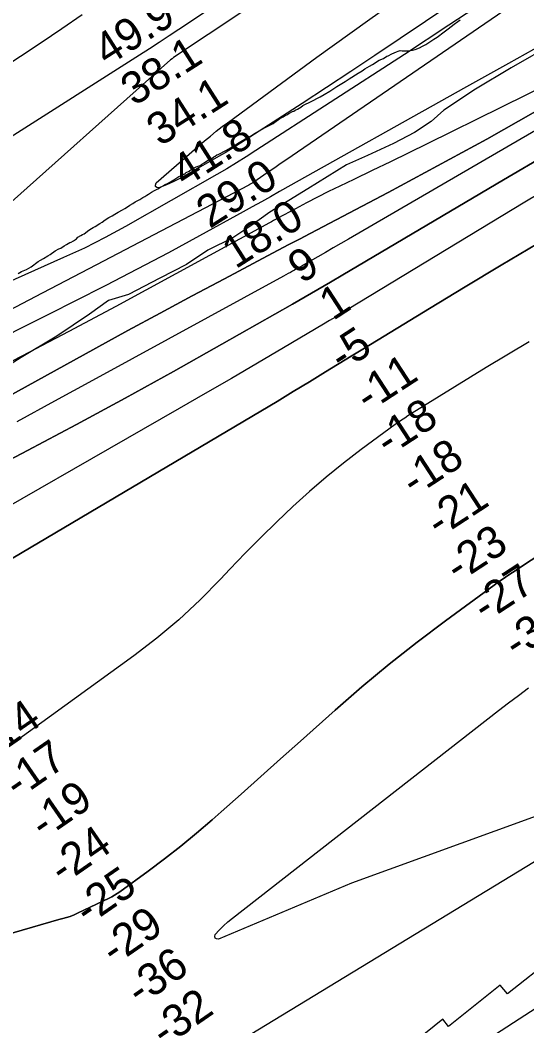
# Model space of a CAD drawing. Extents: x 3177385 to 3215275, y 903885 to 929304.
# Drawn here: x 3201001 to 3202058, y 915578 to 917674 of the extents above; entities that cross this region are included whole.
import ezdxf

# ---------------------------------------------------------------- set-up
doc = ezdxf.new("R2010")
doc.units = 0
for name, color, linetype in [('V-RIVR-EDGE', 7, 'Continuous'), ('V-RIVR-RANG', 7, 'Continuous'), ('V-RRAP-RVMT', 7, 'Continuous'), ('V-RRAP-RVMT-IDEN', 7, 'Continuous'), ('V-SITE-VEGE', 7, 'Continuous'), ('V-TOPO-DPTH', 7, 'Continuous'), ('V-TOPO-MAJR', 7, 'Continuous'), ('V-TOPO-MINR', 7, 'Continuous'), ('V-TOPO-WATR', 7, 'Continuous')]:
    doc.layers.add(name, color=color, linetype=linetype)

msp = doc.modelspace()

# ---------------------------------------------------------------- linework, layer by layer
at = {"layer": 'V-RIVR-EDGE'}
msp.add_lwpolyline([(3202115, 917626), (3202025.7, 917574.5), (3201951.2, 917530.4), (3201885.1, 917486.2), (3201858.7, 917463.1), (3201823.5, 917440.1), (3201780.1, 917416.7), (3201726, 917392.3), (3201681.6, 917372.6), (3201601.1, 917322.5), (3201522, 917273.7), (3201482.2, 917245.2), (3201444.7, 917220.3), (3201392.5, 917195), (3201348, 917164.7), (3201292.6, 917136.2), (3201226.9, 917102.1), (3201185.3, 917089.8), (3201146, 917061.2), (3201077.5, 917015.2), (3201003.5, 916971.1), (3200935.9, 916928.7)], dxfattribs=at)
at = {"layer": 'V-RRAP-RVMT'}
msp.add_lwpolyline([(3202113.4, 915720.1), (3202018, 915645.1), (3202002.8, 915662.8), (3201894.7, 915577.2), (3201883.1, 915592.4), (3201774.3, 915504.9)], dxfattribs=at)
at = {"layer": 'V-SITE-VEGE'}
for points in [[(3201661.7, 917535.7), (3201672.1, 917542.1), (3201678.9, 917546.1), (3201687.7, 917552), (3201693.3, 917555.6), (3201700.9, 917560.4), (3201706, 917563.6), (3201714.8, 917568.4), (3201720.4, 917572.4), (3201730, 917578), (3201736, 917582), (3201750.4, 917590.4), (3201758.8, 917594.4), (3201766.4, 917598.8), (3201768.8, 917600), (3201776.4, 917603.6), (3201786, 917608.4), (3201789.6, 917609.6), (3201793.9, 917610.8), (3201798.3, 917610.4), (3201801.5, 917610), (3201811.1, 917610), (3201819.9, 917611.6), (3201825.1, 917612.8), (3201834.3, 917616.4), (3201840.7, 917620), (3201847.5, 917623.2), (3201864.3, 917634.8), (3201871.1, 917638.7), (3201885.4, 917649.9), (3201893.8, 917655.9), (3201906.6, 917665.9), (3201914.2, 917671.5), (3201919.4, 917674.7)], [(3201003.7, 917150.2), (3201014.5, 917154.7), (3201019.3, 917157.2), (3201023.8, 917160.1), (3201038.7, 917170.9), (3201043.8, 917174.1), (3201049.8, 917177.3), (3201059, 917182.7), (3201063.5, 917185.5), (3201074, 917193.2), (3201081.9, 917197.6), (3201085.7, 917199.2), (3201092.7, 917203.7), (3201097.5, 917206.2), (3201105.1, 917210.7), (3201107.4, 917211.6), (3201112.1, 917214.1), (3201118.5, 917218.6), (3201121.7, 917221.8), (3201127.7, 917225.3), (3201131.5, 917227.2), (3201134.7, 917229.1), (3201144.5, 917236.1), (3201150.3, 917239.9), (3201153.8, 917241.8), (3201157.3, 917244), (3201167.7, 917250.1), (3201172.2, 917252.9), (3201178.2, 917257.7), (3201185.9, 917262.8), (3201193.2, 917266.3), (3201198.9, 917269.5), (3201205.9, 917273.9), (3201214.5, 917278.7), (3201219.6, 917281.9), (3201227.2, 917286.3), (3201229.7, 917288.2), (3201236.4, 917292), (3201241.2, 917295.2), (3201251, 917300.6), (3201257.1, 917304.4), (3201261.2, 917306.7), (3201265.3, 917309.5), (3201268.8, 917311.4), (3201275.5, 917315.9), (3201281.2, 917319.1), (3201288.5, 917322.6), (3201291.7, 917324.5), (3201299.7, 917328.6), (3201302.5, 917330.8), (3201309.8, 917334.6), (3201321.9, 917341.6), (3201332.1, 917348), (3201335.6, 917349.3), (3201344.8, 917354), (3201347.7, 917356.3), (3201353.4, 917359.4), (3201358.8, 917363.6), (3201368.6, 917368.7), (3201376.6, 917371.5), (3201380.1, 917374.1), (3201384.9, 917376.6), (3201391.8, 917381.7), (3201395, 917383), (3201400.7, 917386.1), (3201405.2, 917389), (3201407.7, 917390.9), (3201411.6, 917393.1), (3201414.4, 917394.4), (3201431.6, 917403), (3201443.3, 917410), (3201446.5, 917411.3), (3201454.5, 917416.7), (3201465, 917423), (3201468.1, 917424.6), (3201470.7, 917426.5), (3201475.1, 917429.4), (3201482.8, 917433.2), (3201489.8, 917437.6), (3201512, 917450.7), (3201523.1, 917455.8), (3201529.2, 917458.9), (3201532.7, 917461.8), (3201543.2, 917468.8), (3201549.8, 917472.9), (3201554.3, 917475.2), (3201557.5, 917477.1), (3201561.9, 917479.3), (3201569.5, 917483.4), (3201572.4, 917484.7), (3201574.9, 917486.6), (3201579.7, 917488.5), (3201583.2, 917490.4), (3201586.7, 917492.6), (3201590.8, 917496.1), (3201593.4, 917497.7), (3201606.6, 917504.1), (3201627.3, 917514.5), (3201635.3, 917519.3), (3201647.3, 917526.1), (3201661.7, 917535.7)], [(3200996.7, 917145.8), (3201003.7, 917150.2)]]:
    msp.add_lwpolyline(points, dxfattribs=at)
at = {"layer": 'V-TOPO-DPTH'}
for points in [[(3202106.9, 917632.7), (3202019.6, 917583.9), (3201932.4, 917535), (3201542.5, 917316.8), (3201523.5, 917306.2), (3201504.5, 917295.6), (3201485.5, 917285.1), (3201466.4, 917274.6), (3201375.2, 917224.6), (3201310.3, 917189.4), (3201245.2, 917154.8), (3201179.7, 917120.9), (3201113.9, 917087.6), (3201064.2, 917062.8), (3201013.1, 917037.2), (3200962.1, 917011.5)], [(3202076.2, 917483.6), (3201974.4, 917426.2), (3201871.8, 917370.2), (3201768.8, 917315.1), (3201606.5, 917229.8), (3201584.2, 917218), (3201561.9, 917206.3), (3201539.6, 917194.5), (3201517.3, 917182.7), (3201427.3, 917135.1), (3201360.1, 917099.4), (3201293, 917063.4), (3201226.1, 917027.1), (3201159.3, 916990.6), (3200822.9, 916805.5)], [(3200822.9, 916805.5), (3201159.3, 916990.6), (3201226.1, 917027.1), (3201293, 917063.4), (3201360.1, 917099.4), (3201427.3, 917135.1), (3201517.3, 917182.7), (3201539.6, 917194.5), (3201561.9, 917206.3), (3201584.2, 917218), (3201606.5, 917229.8), (3201768.8, 917315.1), (3201871.8, 917370.2), (3201974.4, 917426.2), (3202076.2, 917483.6)], [(3202102.1, 917395.8), (3202009.4, 917341.3), (3201674.6, 917143.6), (3201648.3, 917128.1), (3201621.9, 917112.7), (3201595.5, 917097.5), (3201569, 917082.3), (3201421.6, 916998.5), (3201321.1, 916942), (3201220.2, 916886.1), (3201118.7, 916831.4), (3201016.8, 916777.3), (3200730.7, 916627.2)], [(3200730.7, 916627.2), (3201016.8, 916777.3), (3201118.7, 916831.4), (3201220.2, 916886.1), (3201321.1, 916942), (3201421.6, 916998.5), (3201569, 917082.3), (3201595.5, 917097.5), (3201621.9, 917112.7), (3201648.3, 917128.1), (3201674.6, 917143.6), (3202009.4, 917341.3), (3202102.1, 917395.8)], [(3200895.2, 916499.8), (3201503, 916859.5), (3201537, 916879.7), (3201570.9, 916900), (3201604.7, 916920.4), (3201638.4, 916940.9), (3201692, 916973.5), (3201698.9, 916977.7), (3201705.9, 916981.9), (3201712.8, 916986.2), (3201719.7, 916990.4), (3201855.1, 917072.9), (3201929.8, 917118.2), (3202004.6, 917163.3), (3202079.7, 917208.1)], [(3200895.2, 916499.8), (3201503, 916859.5), (3201537, 916879.7), (3201570.9, 916900), (3201604.7, 916920.4), (3201638.4, 916940.9), (3201692, 916973.5), (3201698.9, 916977.7), (3201705.9, 916981.9), (3201712.8, 916986.2), (3201719.7, 916990.4), (3201855.1, 917072.9), (3201929.8, 917118.2), (3202004.6, 917163.3), (3202079.7, 917208.1)], [(3202062.8, 917003.8), (3201973.6, 916950.2), (3201810.1, 916849.2), (3201803.4, 916844.9), (3201796.6, 916840.5), (3201790, 916835.9), (3201783.5, 916831.2), (3201712.8, 916779.1), (3201676, 916751), (3201639.8, 916722), (3201604.7, 916691.8), (3201570.2, 916660.7), (3201536.6, 916628.7), (3201503.4, 916596.2), (3201470.9, 916563.1), (3201438.8, 916529.6), (3201419.3, 916508.8), (3201376.7, 916465.8), (3201332.5, 916424.6), (3201286.1, 916385.9), (3201238.1, 916349), (3201018.9, 916190), (3201006, 916180.9), (3200992.9, 916172.2)], [(3202062.8, 917003.8), (3201973.6, 916950.2), (3201810.1, 916849.2), (3201803.4, 916844.9), (3201796.6, 916840.5), (3201790, 916835.9), (3201783.5, 916831.2), (3201712.8, 916779.1), (3201676, 916751), (3201639.8, 916722), (3201604.7, 916691.8), (3201570.2, 916660.7), (3201536.6, 916628.7), (3201503.4, 916596.2), (3201470.9, 916563.1), (3201438.8, 916529.6), (3201419.3, 916508.8), (3201376.7, 916465.8), (3201332.5, 916424.6), (3201286.1, 916385.9), (3201238.1, 916349), (3201018.9, 916190), (3201006, 916180.9), (3200992.9, 916172.2)], [(3200319.1, 915578.5), (3201081.8, 915799.7), (3201089.9, 915801.6), (3201097.9, 915803.8), (3201105.8, 915806.4), (3201113.5, 915809.5), (3201121.1, 915812.9), (3201186.9, 915844.4), (3201192.6, 915847.4), (3201198.2, 915850.5), (3201203.6, 915853.9), (3201208.8, 915857.5), (3201268, 915900.4), (3201302.4, 915926.2), (3201336.2, 915952.5), (3201369.3, 915979.8), (3201401.9, 916007.8), (3201420.4, 916024.2), (3201461.9, 916060.9), (3201503.2, 916097.6), (3201544.6, 916134.4), (3201585.9, 916171.2), (3201658.1, 916235.8), (3201714.2, 916284.4), (3201771.1, 916332), (3201829.5, 916377.8), (3201888.7, 916422.5), (3201989.8, 916496.5), (3201999.2, 916503.3), (3202008.7, 916510), (3202018.4, 916516.6), (3202028.1, 916523.1), (3202726.8, 916984.3)], [(3202726.8, 916984.3), (3202028.1, 916523.1), (3202018.4, 916516.6), (3202008.7, 916510), (3201999.2, 916503.3), (3201989.8, 916496.5), (3201888.7, 916422.5), (3201829.5, 916377.8), (3201771.1, 916332), (3201714.2, 916284.4), (3201658.1, 916235.8), (3201585.9, 916171.2), (3201544.6, 916134.4), (3201503.2, 916097.6), (3201461.9, 916060.9), (3201420.4, 916024.2), (3201401.9, 916007.8), (3201369.3, 915979.8), (3201336.2, 915952.5), (3201302.4, 915926.2), (3201268, 915900.4), (3201208.8, 915857.5), (3201203.6, 915853.9), (3201198.2, 915850.5), (3201192.6, 915847.4), (3201186.9, 915844.4), (3201121.1, 915812.9), (3201113.5, 915809.5), (3201105.8, 915806.4), (3201097.9, 915803.8), (3201089.9, 915801.6), (3201081.8, 915799.7), (3200319.1, 915578.5)]]:
    msp.add_lwpolyline(points, dxfattribs=at)
at = {"layer": 'V-TOPO-MAJR'}
for points in [[(3202188.9, 918172), (3201321.4, 917596), (3201318, 917593.7), (3201314.7, 917591.5), (3200943.5, 917260.8)], [(3201321.9, 917338.1), (3201306.4, 917331.2), (3201290.8, 917324.8), (3201286.3, 917325.5), (3201283.5, 917327.3), (3201283.3, 917330.5), (3201284.7, 917334.8), (3201386, 917422.3), (3201398.1, 917432.5), (3201410.4, 917442.5), (3201422.9, 917452.2), (3201435.5, 917461.7), (3201620.1, 917596.6), (3201725.5, 917672.9), (3201831.4, 917748.6), (3201938, 917823.3), (3202045.1, 917897.3), (3202245.9, 918034.9)], [(3202318.3, 917988.2), (3201741.3, 917600.7), (3201690.9, 917567), (3201640.2, 917533.6), (3201589.4, 917500.4), (3201538.5, 917467.5), (3201450.8, 917411.2), (3201443.6, 917406.6), (3201436.2, 917402.1), (3201428.8, 917397.7), (3201421.4, 917393.3), (3201351.9, 917353.7), (3201337, 917345.6), (3201321.9, 917338.1)], [(3202369.2, 916120.9), (3201692.5, 915875.6), (3201414.8, 915759), (3201410.6, 915759.5), (3201407.8, 915761), (3201407.2, 915764.1), (3201408.1, 915768.3), (3201416.6, 915777.6), (3201425.4, 915786.5), (3201434.7, 915794.8), (3201444.4, 915802.9), (3201998.9, 916235.1), (3202019.6, 916251.1), (3202040.5, 916266.9), (3202061.5, 916282.5)], [(3201417.2, 915521.1), (3202122, 915950.2)], [(3202379.5, 915810.2), (3201775.6, 915420.1)]]:
    msp.add_lwpolyline(points, dxfattribs=at)
at = {"layer": 'V-TOPO-MINR'}
for points in [[(3202273.1, 917874), (3201555.1, 917382.3), (3201543.6, 917374.4), (3201532.2, 917366.6), (3201520.7, 917358.7), (3201509.2, 917350.8), (3201488.8, 917336.7), (3201486.3, 917335.1), (3201483.8, 917333.5), (3201481.3, 917332), (3201480.1, 917331.3), (3201478.1, 917330.3), (3201477.1, 917329.8), (3201476.5, 917329.5), (3201144.4, 917155.6), (3201046.9, 917104.8), (3200949.4, 917054.2)], [(3201523.5, 917782.6), (3201332.5, 917654.8), (3201312, 917641.2), (3201291.4, 917627.7), (3201270.8, 917614.3), (3201250.1, 917601), (3200980.1, 917429.2)], [(3201988, 917725), (3201895.5, 917663.6), (3201802.6, 917602.7), (3201492.9, 917402.1), (3201472.8, 917389.3), (3201452.5, 917376.8), (3201432, 917364.5), (3201411.4, 917352.5), (3201220.9, 917243.9), (3201178.4, 917220.9), (3201135.4, 917199.2), (3201091.4, 917179.4), (3200559.2, 916941.5)], [(3198680.1, 916423.5), (3199341, 916632.8), (3199362.4, 916642.6), (3199383.8, 916652.5), (3199404.9, 916662.8), (3199426, 916673.3), (3199596.5, 916759.8), (3199702.4, 916814.4), (3199807.8, 916870.1), (3199912.3, 916927.2), (3200016.4, 916985.2), (3200317.9, 917156.3), (3200335.2, 917166.3), (3200352.3, 917176.6), (3200369.3, 917187.1), (3200386.1, 917197.8), (3200958.3, 917570.4), (3201001.6, 917598.9), (3201044.9, 917627.6), (3201087.9, 917656.7), (3201130.7, 917686)], [(3202471.4, 917673.5), (3201686, 917218), (3201670, 917208.7), (3201654, 917199.4), (3201638, 917190.2), (3201622, 917181), (3201591.4, 917163.3), (3201590.7, 917162.9), (3201588.5, 917161.7), (3201584.5, 917159.4), (3201581.8, 917157.8), (3201579.1, 917156.3), (3201576.3, 917154.8), (3201573.6, 917153.3), (3201569.6, 917151.1), (3201564.8, 917148.5), (3201560.1, 917146), (3201555.3, 917143.4), (3201550.6, 917140.8), (3201151.8, 916923.2), (3201073, 916880.2), (3200994.2, 916837)], [(3202106.9, 917632.7), (3202019.6, 917583.9), (3201932.4, 917535), (3201542.5, 917316.8), (3201523.5, 917306.2), (3201504.5, 917295.6), (3201485.5, 917285.1), (3201466.4, 917274.6), (3201375.2, 917224.6), (3201310.3, 917189.4), (3201245.2, 917154.8), (3201179.7, 917120.9), (3201113.9, 917087.6), (3201064.2, 917062.8), (3201013.1, 917037.2), (3200962.1, 917011.5)], [(3202160.3, 917569.2), (3201849.9, 917416.2), (3201811.9, 917397.5), (3201773.9, 917379), (3201735.7, 917360.6), (3201697.5, 917342.3), (3201667.9, 917328.2), (3201644.6, 917316.9), (3201621.4, 917305.3), (3201598.3, 917293.3), (3201575.4, 917281.1), (3201538.4, 917261.1), (3201534.1, 917258.7), (3201529.7, 917256.4), (3201525.4, 917254), (3201521, 917251.6), (3201200.8, 917077.3), (3201103, 917025), (3201004.8, 916973.5), (3200906, 916923.3)], [(3202102.1, 917395.8), (3202009.4, 917341.3), (3201674.6, 917143.6), (3201648.3, 917128.1), (3201621.9, 917112.7), (3201595.5, 917097.5), (3201569, 917082.3), (3201421.6, 916998.5), (3201321.1, 916942), (3201220.2, 916886.1), (3201118.7, 916831.4), (3201016.8, 916777.3), (3200730.7, 916627.2)], [(3202144.8, 917349.1), (3202054.3, 917294.6), (3201683.5, 917070.3), (3201671.1, 917062.9), (3201658.7, 917055.4), (3201646.3, 917048), (3201633.8, 917040.6), (3201550.4, 916991.2), (3201496.2, 916959.2), (3201441.8, 916927.4), (3201387.3, 916895.9), (3201332.8, 916864.5), (3200821, 916571.4)], [(3202079.7, 917208.1), (3202004.6, 917163.3), (3201929.8, 917118.2), (3201855.1, 917072.9), (3201719.7, 916990.4), (3201712.8, 916986.2), (3201705.9, 916981.9), (3201698.9, 916977.7), (3201692, 916973.5), (3201638.4, 916940.9), (3201604.7, 916920.4), (3201570.9, 916900), (3201537, 916879.7), (3201503, 916859.5), (3200895.2, 916499.8)], [(3202062.8, 917003.8), (3201973.6, 916950.2), (3201810.1, 916849.2), (3201803.4, 916844.9), (3201796.6, 916840.5), (3201790, 916835.9), (3201783.5, 916831.2), (3201712.8, 916779.1), (3201676, 916751), (3201639.8, 916722), (3201604.7, 916691.8), (3201570.2, 916660.7), (3201536.6, 916628.7), (3201503.4, 916596.2), (3201470.9, 916563.1), (3201438.8, 916529.6), (3201419.3, 916508.8), (3201376.7, 916465.8), (3201332.5, 916424.6), (3201286.1, 916385.9), (3201238.1, 916349), (3201018.9, 916190), (3201006, 916180.9), (3200992.9, 916172.2)], [(3202726.8, 916984.3), (3202028.1, 916523.1), (3202018.4, 916516.6), (3202008.7, 916510), (3201999.2, 916503.3), (3201989.8, 916496.5), (3201888.7, 916422.5), (3201829.5, 916377.8), (3201771.1, 916332), (3201714.2, 916284.4), (3201658.1, 916235.8), (3201585.9, 916171.2), (3201544.6, 916134.4), (3201503.2, 916097.6), (3201461.9, 916060.9), (3201420.4, 916024.2), (3201401.9, 916007.8), (3201369.3, 915979.8), (3201336.2, 915952.5), (3201302.4, 915926.2), (3201268, 915900.4), (3201208.8, 915857.5), (3201203.6, 915853.9), (3201198.2, 915850.5), (3201192.6, 915847.4), (3201186.9, 915844.4), (3201121.1, 915812.9), (3201113.5, 915809.5), (3201105.8, 915806.4), (3201097.9, 915803.8), (3201089.9, 915801.6), (3201081.8, 915799.7), (3200319.1, 915578.5)]]:
    msp.add_lwpolyline(points, dxfattribs=at)
at = {"layer": 'V-TOPO-WATR'}
msp.add_lwpolyline([(3202076.2, 917483.6), (3201974.4, 917426.2), (3201871.8, 917370.2), (3201768.8, 917315.1), (3201606.5, 917229.8), (3201584.2, 917218), (3201561.9, 917206.3), (3201539.6, 917194.5), (3201517.3, 917182.7), (3201427.3, 917135.1), (3201360.1, 917099.4), (3201293, 917063.4), (3201226.1, 917027.1), (3201159.3, 916990.6), (3200822.9, 916805.5)], dxfattribs=at)

# ---------------------------------------------------------------- texts
at = {"layer": 'V-RIVR-RANG'}
for s, rotation, p in [('49.9', 32.5483, (3201182.8, 917576.6)), ('38.1', 32.5483, (3201239, 917493.8)), ('34.1', 32.5483, (3201293, 917409.7)), ('41.8', 32.5483, (3201345, 917324.3)), ('29.0', 32.5483, (3201396.6, 917238.5)), ('18.0', 32.5483, (3201450.6, 917154.4)), ('9', 33.0714, (3201588.4, 917123.4)), ('1', 33.0714, (3201653.9, 917046.8)), ('-5', 33.0714, (3201672.7, 916939.7)), ('-11', 33.0714, (3201727, 916855.7)), ('-18', 33.0714, (3201768.8, 916763.6)), ('-18', 33.0714, (3201822.8, 916679.5)), ('-21', 33.0714, (3201874.9, 916594)), ('-23', 33.0714, (3201914.5, 916500.5)), ('-27', 33.0714, (3201971.2, 916418.1)), ('-31', 33.0714, (3202036.5, 916341.2)), ('-14', 34.6739, (3200942.6, 916133.9)), ('-17', 34.6739, (3200996.1, 916049.4)), ('-19', 34.6739, (3201050.1, 915965.2)), ('-24', 34.6739, (3201090, 915871.3)), ('-25', 34.6739, (3201142.3, 915786)), ('-29', 34.6739, (3201197.6, 915702.7)), ('-36', 34.6739, (3201250.7, 915617.9)), ('-32', 34.6739, (3201302.3, 915532.1))]:
    msp.add_text(s, height=67, rotation=rotation, dxfattribs=at).set_placement(p)
at = {"layer": 'V-RRAP-RVMT-IDEN'}
msp.add_text('ADAMS', height=100, rotation=29.5712, dxfattribs=at).set_placement((3201827.2, 915309.2))

doc.saveas('drawing.dxf')
